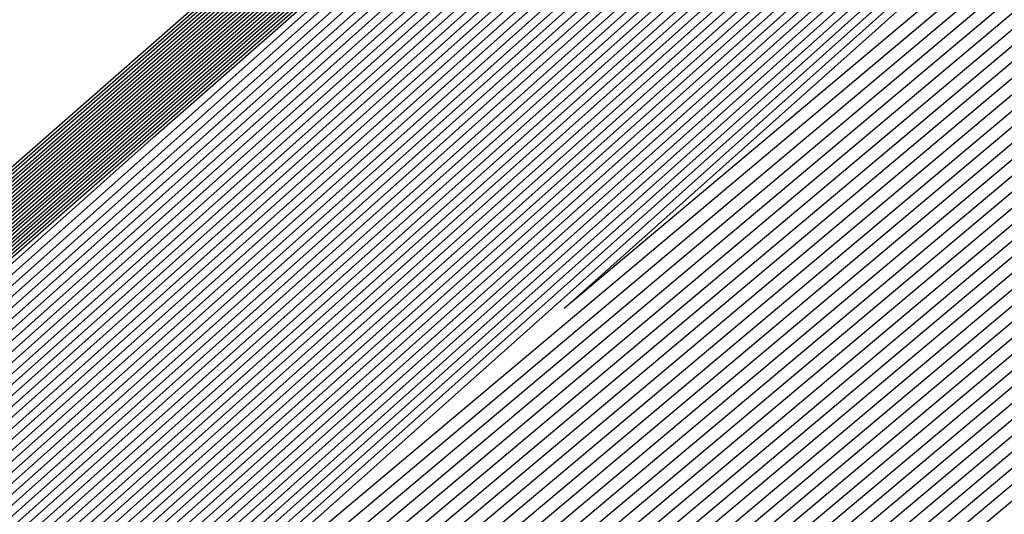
# Model space of a CAD drawing. Extents: x 3249832 to 3255657, y 13789405 to 13793316.
# Tile 731 of 1056: x 3253206.315 to 3253206.571, y 13791255.596 to 13791255.725. Entities that reach past the tile are written whole.
import ezdxf

# ---------------------------------------------------------------- set-up
doc = ezdxf.new("R2010")
doc.units = 0
doc.header["$LTSCALE"] = 100
doc.header["$MEASUREMENT"] = 0
for name, color, linetype in [('GRATIO_03231_CON', 1, 'CONTINUOUS'), ('GRATIO_0323_ICON', 1, 'CONTINUOUS'), ('TARGETS_EAST', 7, 'CONTINUOUS')]:
    doc.layers.add(name, color=color, linetype=linetype)

# ---------------------------------------------------------------- blocks, each defined once
blk = doc.blocks.new('Gratio_032316_contours')
at = {"layer": 'GRATIO_03231_CON', "color": 5, "linetype": 'Continuous', "flags": 128}
for points in [[(3253196.57706, 13791247.03615), (3253203.47105, 13791253.1938), (3253218.75951, 13791266.60126), (3253234.06971, 13791279.98413), (3253242.88772, 13791287.68662), (3253246.13462, 13791290.52731), (3253246.59031, 13791290.94338), (3253246.98083, 13791291.32532), (3253249.81702, 13791293.87697), (3253257.55589, 13791300.7555), (3253271.43068, 13791313.0323), (3253287.77957, 13791327.43574), (3253301.71695, 13791339.60837)], [(3253196.71057, 13791247.15254), (3253203.58621, 13791253.29381), (3253218.83398, 13791266.66558), (3253234.10345, 13791280.01283), (3253242.89801, 13791287.6948), (3253246.13636, 13791290.52784), (3253246.59102, 13791290.94258), (3253246.97413, 13791291.31721), (3253249.75622, 13791293.82018), (3253257.34746, 13791300.56749), (3253270.95757, 13791312.61009), (3253286.99457, 13791326.73875), (3253300.66608, 13791338.67918)], [(3253196.84408, 13791247.26894), (3253203.70137, 13791253.39382), (3253218.90845, 13791266.7299), (3253234.13718, 13791280.04153), (3253242.9083, 13791287.70297), (3253246.13809, 13791290.52836), (3253246.59174, 13791290.94178), (3253246.96742, 13791291.30911), (3253249.69542, 13791293.76339), (3253257.13903, 13791300.37948), (3253270.48445, 13791312.18788), (3253286.20957, 13791326.04177), (3253299.6152, 13791337.74998)], [(3253197.11109, 13791247.50174), (3253203.93169, 13791253.59384), (3253219.0574, 13791266.85855), (3253234.20465, 13791280.09892), (3253242.92888, 13791287.71932), (3253246.14156, 13791290.52941), (3253246.59316, 13791290.94019), (3253246.95401, 13791291.2929), (3253249.57383, 13791293.64981), (3253256.72217, 13791300.00346), (3253269.53822, 13791311.34346), (3253284.63958, 13791324.64781), (3253297.51345, 13791335.89159)], [(3253197.2446, 13791247.61813), (3253204.04685, 13791253.69384), (3253219.13187, 13791266.92287), (3253234.23839, 13791280.12762), (3253242.93918, 13791287.72749), (3253246.1433, 13791290.52994), (3253246.59388, 13791290.9394), (3253246.9473, 13791291.28479), (3253249.51303, 13791293.59302), (3253256.51374, 13791299.81545), (3253269.06511, 13791310.92125), (3253283.85458, 13791323.95083), (3253296.46257, 13791334.9624)], [(3253197.37811, 13791247.73453), (3253204.16201, 13791253.79385), (3253219.20635, 13791266.98719), (3253234.27212, 13791280.15631), (3253242.94947, 13791287.73567), (3253246.14503, 13791290.53046), (3253246.59459, 13791290.9386), (3253246.9406, 13791291.27669), (3253249.45223, 13791293.53623), (3253256.30531, 13791299.62744), (3253268.59199, 13791310.49904), (3253283.06958, 13791323.25385), (3253295.41169, 13791334.0332)], [(3253197.51162, 13791247.85093), (3253204.27717, 13791253.89386), (3253219.28082, 13791267.05151), (3253234.30586, 13791280.18501), (3253242.95976, 13791287.74384), (3253246.14676, 13791290.53099), (3253246.5953, 13791290.9378), (3253246.93389, 13791291.26859), (3253249.39143, 13791293.47944), (3253256.09688, 13791299.43942), (3253268.11888, 13791310.07683), (3253282.28459, 13791322.55687), (3253294.36082, 13791333.10401)], [(3253197.77863, 13791248.08372), (3253204.50749, 13791254.09388), (3253219.42977, 13791267.18016), (3253234.37333, 13791280.2424), (3253242.98034, 13791287.76019), (3253246.15023, 13791290.53204), (3253246.59673, 13791290.93621), (3253246.92048, 13791291.25238), (3253249.26983, 13791293.36586), (3253255.68002, 13791299.0634), (3253267.17265, 13791309.2324), (3253280.71459, 13791321.16291), (3253292.25906, 13791331.24562), (3253298.86322, 13791336.86351)], [(3253197.91214, 13791248.20012), (3253204.62265, 13791254.19388), (3253219.50424, 13791267.24448), (3253234.40706, 13791280.2711), (3253242.99064, 13791287.76837), (3253246.15197, 13791290.53257), (3253246.59744, 13791290.93542), (3253246.91378, 13791291.24427), (3253249.20903, 13791293.30907), (3253255.47159, 13791298.87539), (3253266.69953, 13791308.81019), (3253279.9296, 13791320.46593), (3253291.20819, 13791330.31643), (3253297.66843, 13791335.81202)], [(3253198.04565, 13791248.31651), (3253204.73781, 13791254.29389), (3253219.57872, 13791267.3088), (3253234.4408, 13791280.2998), (3253243.00093, 13791287.77654), (3253246.1537, 13791290.53309), (3253246.59816, 13791290.93462), (3253246.90707, 13791291.23617), (3253249.14823, 13791293.25228), (3253255.26316, 13791298.68738), (3253266.22642, 13791308.38798), (3253279.1446, 13791319.76895), (3253290.15731, 13791329.38723), (3253296.47364, 13791334.76054)], [(3253198.17916, 13791248.43291), (3253204.85297, 13791254.3939), (3253219.65319, 13791267.37312), (3253234.47453, 13791280.32849), (3253243.01122, 13791287.78471), (3253246.15544, 13791290.53362), (3253246.59887, 13791290.93382), (3253246.90036, 13791291.22806), (3253249.08743, 13791293.19549), (3253255.05473, 13791298.49937), (3253265.7533, 13791307.96577), (3253278.3596, 13791319.07197), (3253289.10643, 13791328.45804), (3253295.27885, 13791333.70905)], [(3253198.44617, 13791248.6657), (3253205.08329, 13791254.59392), (3253219.80214, 13791267.50177), (3253234.542, 13791280.38589), (3253243.0318, 13791287.80106), (3253246.15891, 13791290.53467), (3253246.6003, 13791290.93223), (3253246.88695, 13791291.21186), (3253248.96583, 13791293.08191), (3253254.63787, 13791298.12335), (3253264.80707, 13791307.12135), (3253276.7896, 13791317.678), (3253287.00468, 13791326.59965), (3253292.88927, 13791331.60608), (3253295.95133, 13791334.07094)], [(3253198.57968, 13791248.7821), (3253205.19845, 13791254.69392), (3253219.87661, 13791267.56609), (3253234.57574, 13791280.41459), (3253243.04209, 13791287.80924), (3253246.16064, 13791290.53519), (3253246.60101, 13791290.93144), (3253246.88025, 13791291.20375), (3253248.90503, 13791293.02512), (3253254.42944, 13791297.93534), (3253264.33396, 13791306.69914), (3253276.00461, 13791316.98102), (3253285.9538, 13791325.67045), (3253291.69448, 13791330.55459), (3253294.7416, 13791333.01142)], [(3253198.71319, 13791248.8985), (3253205.31361, 13791254.79393), (3253219.95108, 13791267.63041), (3253234.60947, 13791280.44328), (3253243.05239, 13791287.81741), (3253246.16237, 13791290.53572), (3253246.60172, 13791290.93064), (3253246.87354, 13791291.19565), (3253248.84423, 13791292.96834), (3253254.22101, 13791297.74733), (3253263.86084, 13791306.27693), (3253275.21961, 13791316.28404), (3253284.90293, 13791324.74126), (3253290.49969, 13791329.50311), (3253293.53187, 13791331.9519)], [(3253198.8467, 13791249.0149), (3253205.42877, 13791254.89394), (3253220.02556, 13791267.69473), (3253234.64321, 13791280.47198), (3253243.06268, 13791287.82558), (3253246.16411, 13791290.53624), (3253246.60244, 13791290.92984), (3253246.86684, 13791291.18754), (3253248.78343, 13791292.91155), (3253254.01258, 13791297.55932), (3253263.38773, 13791305.85472), (3253274.43461, 13791315.58706), (3253283.85205, 13791323.81207), (3253289.3049, 13791328.45162), (3253292.32214, 13791330.89237), (3253295.39879, 13791333.38715)], [(3253199.11371, 13791249.24769), (3253205.65909, 13791255.09396), (3253220.17451, 13791267.82338), (3253234.71068, 13791280.52937), (3253243.08326, 13791287.84193), (3253246.16758, 13791290.53729), (3253246.60386, 13791290.92825), (3253246.85342, 13791291.17133), (3253248.66183, 13791292.79797), (3253253.59572, 13791297.1833), (3253262.4415, 13791305.01029), (3253272.86462, 13791314.1931), (3253281.7503, 13791321.95368), (3253286.91532, 13791326.34865), (3253289.90268, 13791328.77333), (3253293.18693, 13791331.45768)], [(3253199.24722, 13791249.36409), (3253205.77425, 13791255.19397), (3253220.24898, 13791267.8877), (3253234.74441, 13791280.55807), (3253243.09355, 13791287.85011), (3253246.16931, 13791290.53782), (3253246.60458, 13791290.92746), (3253246.84672, 13791291.16323), (3253248.60103, 13791292.74118), (3253253.38729, 13791296.99529), (3253261.96839, 13791304.58808), (3253272.07962, 13791313.49612), (3253280.69942, 13791321.02448), (3253285.72053, 13791325.29717), (3253288.69295, 13791327.71381), (3253292.081, 13791330.49295), (3253297.61917, 13791335.1971)], [(3253199.38073, 13791249.48048), (3253205.88941, 13791255.29397), (3253220.32345, 13791267.95202), (3253234.77815, 13791280.58677), (3253243.10385, 13791287.85828), (3253246.17105, 13791290.53834), (3253246.60529, 13791290.92666), (3253246.84001, 13791291.15513), (3253248.54023, 13791292.68439), (3253253.17886, 13791296.80728), (3253261.49527, 13791304.16587), (3253271.29462, 13791312.79914), (3253279.64854, 13791320.09529), (3253284.52574, 13791324.24568), (3253287.48322, 13791326.65429), (3253290.97507, 13791329.52822), (3253296.71525, 13791334.41022)], [(3253199.51424, 13791249.59688), (3253206.00457, 13791255.39398), (3253220.39793, 13791268.01634), (3253234.81188, 13791280.61546), (3253243.11414, 13791287.86646), (3253246.17278, 13791290.53887), (3253246.606, 13791290.92586), (3253246.83331, 13791291.14702), (3253248.47943, 13791292.6276), (3253252.97044, 13791296.61927), (3253261.02215, 13791303.74366), (3253270.50962, 13791312.10216), (3253278.59767, 13791319.16609), (3253283.33095, 13791323.1942), (3253286.27349, 13791325.59476), (3253289.86914, 13791328.56348), (3253295.81132, 13791333.62334)], [(3253199.78125, 13791249.82967), (3253206.23489, 13791255.594), (3253220.54687, 13791268.14499), (3253234.87935, 13791280.67286), (3253243.13472, 13791287.8828), (3253246.17625, 13791290.53992), (3253246.60743, 13791290.92427), (3253246.8199, 13791291.13081), (3253248.35784, 13791292.51402), (3253252.55358, 13791296.24325), (3253260.07593, 13791302.89924), (3253268.93963, 13791310.70819), (3253276.49591, 13791317.3077), (3253280.94137, 13791321.09123), (3253283.85403, 13791323.47572), (3253287.65728, 13791326.63402), (3253294.00347, 13791332.04958)], [(3253199.91476, 13791249.94607), (3253206.35005, 13791255.69401), (3253220.62135, 13791268.20931), (3253234.91309, 13791280.70156), (3253243.14501, 13791287.89098), (3253246.17798, 13791290.54045), (3253246.60814, 13791290.92348), (3253246.81319, 13791291.12271), (3253248.29704, 13791292.45723), (3253252.34515, 13791296.05524), (3253259.60281, 13791302.47703), (3253268.15463, 13791310.01121), (3253275.44504, 13791316.37851), (3253279.74658, 13791320.03974), (3253282.6443, 13791322.4162), (3253286.55135, 13791325.66929), (3253293.09954, 13791331.2627), (3253300.79521, 13791337.86923)], [(3253200.04827, 13791250.06247), (3253206.46521, 13791255.79401), (3253220.69582, 13791268.27363), (3253234.94682, 13791280.73025), (3253243.15531, 13791287.89915), (3253246.17972, 13791290.54097), (3253246.60886, 13791290.92268), (3253246.80649, 13791291.1146), (3253248.23624, 13791292.40044), (3253252.13672, 13791295.86723), (3253259.1297, 13791302.05482), (3253267.36963, 13791309.31423), (3253274.39416, 13791315.44932), (3253278.55179, 13791318.98826), (3253281.43456, 13791321.35667), (3253285.44542, 13791324.70455), (3253292.19561, 13791330.47582), (3253300.12972, 13791337.29016)], [(3253200.18178, 13791250.17887), (3253206.58037, 13791255.89402), (3253220.77029, 13791268.33795), (3253234.98056, 13791280.75895), (3253243.1656, 13791287.90733), (3253246.18145, 13791290.5415), (3253246.60957, 13791290.92188), (3253246.79978, 13791291.1065), (3253248.17544, 13791292.34365), (3253251.92829, 13791295.67922), (3253258.65658, 13791301.63261), (3253266.58464, 13791308.61725), (3253273.34328, 13791314.52012), (3253277.357, 13791317.93677), (3253280.22483, 13791320.29715), (3253284.33949, 13791323.73982), (3253291.29169, 13791329.68894), (3253299.46423, 13791336.71108)], [(3253200.44879, 13791250.41166), (3253206.81069, 13791256.09404), (3253220.91924, 13791268.4666), (3253235.04803, 13791280.81634), (3253243.18618, 13791287.92368), (3253246.18492, 13791290.54255), (3253246.611, 13791290.92029), (3253246.78637, 13791291.09029), (3253248.05384, 13791292.23007), (3253251.51143, 13791295.3032), (3253257.71035, 13791300.78818), (3253265.01464, 13791307.22329), (3253271.24153, 13791312.66173), (3253274.96742, 13791315.8338), (3253277.80537, 13791318.17811), (3253282.12763, 13791321.81036), (3253289.48383, 13791328.11518), (3253298.13324, 13791335.55292)], [(3253200.5823, 13791250.52806), (3253206.92586, 13791256.19405), (3253220.99372, 13791268.53092), (3253235.08176, 13791280.84504), (3253243.19647, 13791287.93185), (3253246.18666, 13791290.54307), (3253246.61171, 13791290.9195), (3253246.77966, 13791291.08219), (3253247.99304, 13791292.17328), (3253251.303, 13791295.11519), (3253257.23724, 13791300.36597), (3253264.22964, 13791306.52631), (3253270.19065, 13791311.73254), (3253273.77263, 13791314.78231), (3253276.59564, 13791317.11859), (3253281.0217, 13791320.84562), (3253288.57991, 13791327.3283), (3253297.46775, 13791334.97385)], [(3253200.71581, 13791250.64445), (3253207.04102, 13791256.29406), (3253221.06819, 13791268.59524), (3253235.1155, 13791280.87374), (3253243.20676, 13791287.94002), (3253246.18839, 13791290.5436), (3253246.61242, 13791290.9187), (3253246.77296, 13791291.07408), (3253247.93224, 13791292.11649), (3253251.09457, 13791294.92718), (3253256.76412, 13791299.94376), (3253263.44465, 13791305.82933), (3253269.13978, 13791310.80334), (3253272.57784, 13791313.73083), (3253275.38591, 13791316.05906), (3253279.91577, 13791319.88089), (3253287.67598, 13791326.54142), (3253296.80226, 13791334.39477)], [(3253200.84932, 13791250.76085), (3253207.15618, 13791256.39406), (3253221.14266, 13791268.65956), (3253235.14923, 13791280.90243), (3253243.21706, 13791287.9482), (3253246.19012, 13791290.54412), (3253246.61314, 13791290.9179), (3253246.76625, 13791291.06598), (3253247.87144, 13791292.0597), (3253250.88614, 13791294.73917), (3253256.29101, 13791299.52155), (3253262.65965, 13791305.13235), (3253268.0889, 13791309.87415), (3253271.38305, 13791312.67934), (3253274.17618, 13791314.99954), (3253278.80984, 13791318.91616), (3253286.77206, 13791325.75454), (3253296.13677, 13791333.81569)], [(3253201.11633, 13791250.99365), (3253207.3865, 13791256.59408), (3253221.29161, 13791268.78821), (3253235.2167, 13791280.95983), (3253243.23764, 13791287.96455), (3253246.19359, 13791290.54517), (3253246.61456, 13791290.91631), (3253246.75284, 13791291.04977), (3253247.74984, 13791291.94612), (3253250.46928, 13791294.36315), (3253255.34478, 13791298.67713), (3253261.08965, 13791303.73839), (3253265.98715, 13791308.01576), (3253268.99347, 13791310.57637), (3253271.75672, 13791312.8805), (3253276.59798, 13791316.9867), (3253284.9642, 13791324.18078), (3253294.80578, 13791332.65754)], [(3253201.24984, 13791251.11004), (3253207.50166, 13791256.69409), (3253221.36608, 13791268.85253), (3253235.25044, 13791280.98852), (3253243.24793, 13791287.97272), (3253246.19533, 13791290.5457), (3253246.61528, 13791290.91552), (3253246.74613, 13791291.04167), (3253247.68904, 13791291.88933), (3253250.26085, 13791294.17514), (3253254.87166, 13791298.25492), (3253260.30466, 13791303.04141), (3253264.93627, 13791307.08657), (3253267.79868, 13791309.52489), (3253270.54699, 13791311.82097), (3253275.49205, 13791316.02196), (3253284.06028, 13791323.3939), (3253294.14029, 13791332.07846)], [(3253201.38335, 13791251.22644), (3253207.61682, 13791256.7941), (3253221.44056, 13791268.91685), (3253235.28417, 13791281.01722), (3253243.25822, 13791287.9809), (3253246.19706, 13791290.54622), (3253246.61599, 13791290.91472), (3253246.73943, 13791291.03356), (3253247.62824, 13791291.83254), (3253250.05242, 13791293.98713), (3253254.39855, 13791297.83271), (3253259.51966, 13791302.34443), (3253263.88539, 13791306.15737), (3253266.60389, 13791308.4734), (3253269.33726, 13791310.76145), (3253274.38613, 13791315.05723), (3253283.15635, 13791322.60702), (3253293.4748, 13791331.49938)], [(3253201.51686, 13791251.34284), (3253207.73198, 13791256.8941), (3253221.51503, 13791268.98117), (3253235.31791, 13791281.04592), (3253243.26852, 13791287.98907), (3253246.1988, 13791290.54675), (3253246.6167, 13791290.91393), (3253246.73272, 13791291.02546), (3253247.56744, 13791291.77576), (3253249.84399, 13791293.79912), (3253253.92543, 13791297.41049), (3253258.73466, 13791301.64744), (3253262.83452, 13791305.22818), (3253265.4091, 13791307.42192), (3253268.12753, 13791309.70193), (3253273.2802, 13791314.0925), (3253282.25242, 13791321.82014), (3253292.80931, 13791330.9203), (3253301.81088, 13791338.63068)], [(3253201.78387, 13791251.57563), (3253207.9623, 13791257.09412), (3253221.66398, 13791269.10982), (3253235.38538, 13791281.10331), (3253243.2891, 13791288.00542), (3253246.20227, 13791290.5478), (3253246.61813, 13791290.91233), (3253246.71931, 13791291.00925), (3253247.44584, 13791291.66218), (3253249.42713, 13791293.4231), (3253252.9792, 13791296.56607), (3253257.16467, 13791300.25348), (3253260.73276, 13791303.36979), (3253263.01952, 13791305.31895), (3253265.70807, 13791307.58288), (3253271.06834, 13791312.16303), (3253280.44457, 13791320.24638), (3253291.47832, 13791329.76215), (3253300.88547, 13791337.82513)], [(3253298.34373, 13791335.05235), (3253285.49373, 13791323.73782), (3253270.33006, 13791310.47357), (3253257.41034, 13791299.23211), (3253250.15702, 13791292.9882), (3253247.45165, 13791290.72536), (3253247.04061, 13791290.42937), (3253246.62378, 13791290.06555), (3253243.71512, 13791287.51757), (3253235.78213, 13791280.64867), (3253221.96904, 13791268.7601), (3253208.127, 13791256.90528), (3253201.78387, 13791251.57563)], [(3253201.91738, 13791251.69203), (3253208.07746, 13791257.19413), (3253221.73845, 13791269.17414), (3253235.41911, 13791281.13201), (3253243.29939, 13791288.01359), (3253246.204, 13791290.54832), (3253246.61884, 13791290.91154), (3253246.71261, 13791291.00114), (3253247.38504, 13791291.60539), (3253249.2187, 13791293.23509), (3253252.50609, 13791296.14386), (3253256.37967, 13791299.5565), (3253259.68189, 13791302.44059), (3253261.82473, 13791304.26746), (3253264.49834, 13791306.52336), (3253269.96241, 13791311.1983), (3253279.54064, 13791319.4595), (3253290.81283, 13791329.18307), (3253300.42277, 13791337.42236)], [(3253298.09121, 13791334.83452), (3253285.30424, 13791323.57548), (3253270.21493, 13791310.37629), (3253257.35856, 13791299.19), (3253250.14077, 13791292.97675), (3253247.44864, 13791290.72505), (3253247.03961, 13791290.4305), (3253246.62406, 13791290.06771), (3253243.72406, 13791287.52727), (3253235.81466, 13791280.67874), (3253222.0426, 13791268.82547), (3253208.24167, 13791257.00585), (3253201.91738, 13791251.69203)], [(3253202.05089, 13791251.80842), (3253208.19262, 13791257.29414), (3253221.81293, 13791269.23846), (3253235.45285, 13791281.16071), (3253243.30968, 13791288.02177), (3253246.20573, 13791290.54885), (3253246.61956, 13791290.91074), (3253246.7059, 13791290.99304), (3253247.32424, 13791291.5486), (3253249.01027, 13791293.04708), (3253252.03297, 13791295.72165), (3253255.59467, 13791298.85952), (3253258.63101, 13791301.5114), (3253260.62994, 13791303.21597), (3253263.28861, 13791305.46384), (3253268.85648, 13791310.23357), (3253278.63672, 13791318.67262), (3253290.14734, 13791328.60399), (3253299.96006, 13791337.01958)], [(3253297.83869, 13791334.61668), (3253285.11475, 13791323.41314), (3253270.09981, 13791310.27902), (3253257.30679, 13791299.14788), (3253250.12455, 13791292.96527), (3253247.44567, 13791290.72468), (3253247.03867, 13791290.43158), (3253246.62439, 13791290.06982), (3253243.73305, 13791287.53693), (3253235.8472, 13791280.70879), (3253222.11616, 13791268.89083), (3253208.35634, 13791257.10642), (3253202.05089, 13791251.80842)], [(3253222.18973, 13791268.9562), (3253208.47101, 13791257.20698), (3253202.18439, 13791251.92482), (3253202.18439, 13791251.92482), (3253208.30778, 13791257.39414), (3253221.8874, 13791269.30278)], [(3253222.33685, 13791269.08692), (3253208.70035, 13791257.40813), (3253202.45141, 13791252.15761), (3253202.45141, 13791252.15761), (3253208.5381, 13791257.59416), (3253222.03635, 13791269.43142)], [(3253222.41042, 13791269.15229), (3253208.81502, 13791257.50869), (3253202.58492, 13791252.27401), (3253202.58492, 13791252.27401), (3253208.65326, 13791257.69417), (3253222.11082, 13791269.49575)], [(3253222.48398, 13791269.21765), (3253208.92969, 13791257.60926), (3253202.71843, 13791252.39041), (3253202.71843, 13791252.39041), (3253208.76842, 13791257.79418), (3253222.18529, 13791269.56007)], [(3253222.55754, 13791269.28301), (3253209.04436, 13791257.70983), (3253202.85194, 13791252.50681), (3253202.85193, 13791252.50681), (3253208.88358, 13791257.89419), (3253222.25977, 13791269.62439)], [(3253222.70467, 13791269.41374), (3253209.2737, 13791257.91097), (3253203.11895, 13791252.7396), (3253203.11895, 13791252.7396), (3253209.1139, 13791258.0942), (3253222.40871, 13791269.75304)], [(3253222.77823, 13791269.4791), (3253209.38837, 13791258.01154), (3253203.25246, 13791252.856), (3253203.25246, 13791252.856), (3253209.22906, 13791258.19421), (3253222.48319, 13791269.81736)], [(3253222.8518, 13791269.54447), (3253209.50304, 13791258.11211), (3253203.38597, 13791252.97239), (3253203.38597, 13791252.97239), (3253209.34422, 13791258.29422), (3253222.55766, 13791269.88168)], [(3253222.92536, 13791269.60983), (3253209.61771, 13791258.21268), (3253203.51947, 13791253.08879), (3253203.51947, 13791253.08879), (3253209.45938, 13791258.39423), (3253222.63214, 13791269.946)], [(3253294.55593, 13791331.78482), (3253282.65133, 13791321.30274), (3253268.6032, 13791309.01445), (3253256.6338, 13791298.60027), (3253249.91373, 13791292.81609), (3253247.40711, 13791290.71997), (3253247.02638, 13791290.44557), (3253246.62867, 13791290.09727), (3253243.8498, 13791287.66252), (3253236.27025, 13791281.09954), (3253223.07249, 13791269.74056), (3253209.84706, 13791258.41382), (3253203.78649, 13791253.32159), (3253203.78649, 13791253.32159), (3253209.68971, 13791258.59423), (3253222.78114, 13791270.07458), (3253235.89161, 13791281.53353), (3253243.79641, 13791288.43297), (3253249.04881, 13791292.99861), (3253256.14655, 13791299.14707), (3253268.13516, 13791309.52901), (3253282.25127, 13791321.73092), (3253294.2793, 13791332.07331)], [(3253294.30341, 13791331.56698), (3253282.46184, 13791321.1404), (3253268.48808, 13791308.91717), (3253256.58203, 13791298.55815), (3253249.89752, 13791292.80461), (3253247.40414, 13791290.71961), (3253247.02543, 13791290.44664), (3253246.629, 13791290.09938), (3253243.85878, 13791287.67218), (3253236.30279, 13791281.1296), (3253223.14605, 13791269.80592), (3253209.96173, 13791258.51439), (3253203.92, 13791253.43798), (3253203.92, 13791253.43798), (3253209.80487, 13791258.69424), (3253222.85565, 13791270.13885), (3253235.92547, 13791281.56208), (3253243.80512, 13791288.43921), (3253249.03601, 13791292.98573), (3253256.09723, 13791299.1022), (3253268.02248, 13791309.42905), (3253282.06389, 13791321.56632), (3253294.02824, 13791331.85395)], [(3253294.05089, 13791331.34915), (3253282.27235, 13791320.97806), (3253268.37296, 13791308.8199), (3253256.53026, 13791298.51602), (3253249.8813, 13791292.79314), (3253247.40117, 13791290.71925), (3253247.02448, 13791290.44772), (3253246.62933, 13791290.10149), (3253243.86776, 13791287.68184), (3253236.33533, 13791281.15966), (3253223.21961, 13791269.87129), (3253210.0764, 13791258.61496), (3253204.05351, 13791253.55438), (3253204.05351, 13791253.55438), (3253209.92004, 13791258.79424), (3253222.93017, 13791270.20313), (3253235.95934, 13791281.59062), (3253243.81382, 13791288.44544), (3253249.02321, 13791292.97286), (3253256.04791, 13791299.05733), (3253267.90979, 13791309.32909), (3253281.87651, 13791321.40172), (3253293.77719, 13791331.63458)], [(3253293.79837, 13791331.13131), (3253282.08285, 13791320.81572), (3253268.25784, 13791308.72262), (3253256.47849, 13791298.4739), (3253249.86508, 13791292.78166), (3253247.39821, 13791290.71889), (3253247.02354, 13791290.4488), (3253246.62966, 13791290.1036), (3253243.87675, 13791287.6915), (3253236.36787, 13791281.18972), (3253223.29318, 13791269.93665), (3253210.19107, 13791258.71553), (3253204.18702, 13791253.67078), (3253204.18701, 13791253.67078), (3253210.0352, 13791258.89424), (3253223.00468, 13791270.26741), (3253235.9932, 13791281.61917), (3253243.82253, 13791288.45167), (3253249.01041, 13791292.95999), (3253255.9986, 13791299.01245), (3253267.79711, 13791309.22914), (3253281.68913, 13791321.23712), (3253293.52613, 13791331.41522)], [(3253281.70387, 13791320.49104), (3253268.02759, 13791308.52807), (3253256.37495, 13791298.38965), (3253249.83265, 13791292.75871), (3253247.39227, 13791290.71816), (3253247.02165, 13791290.45095), (3253246.63032, 13791290.10782), (3253243.89471, 13791287.71083), (3253236.43295, 13791281.24983), (3253223.4403, 13791270.06738), (3253210.42041, 13791258.91666), (3253204.45403, 13791253.90357), (3253204.45403, 13791253.90357), (3253210.2655, 13791259.09429), (3253223.15342, 13791270.39627), (3253236.05998, 13791281.67732), (3253243.49467, 13791288.16911), (3253246.23629, 13791290.55891), (3253246.63094, 13791290.89792), (3253246.97688, 13791291.19282), (3253249.38096, 13791293.27243), (3253255.90221, 13791298.92109), (3253267.57241, 13791309.02875), (3253281.31446, 13791320.90786)], [(3253281.51437, 13791320.3287), (3253267.91246, 13791308.4308), (3253256.32319, 13791298.34753), (3253249.81643, 13791292.74723), (3253247.38931, 13791290.7178), (3253247.0207, 13791290.45203), (3253246.63065, 13791290.10993), (3253243.90369, 13791287.72049), (3253236.4655, 13791281.27989), (3253223.51387, 13791270.13274), (3253210.53508, 13791259.01723), (3253204.58754, 13791254.01997), (3253204.58754, 13791254.01997), (3253210.38066, 13791259.1943), (3253223.22789, 13791270.4606), (3253236.0937, 13791281.70603), (3253243.50493, 13791288.17732), (3253246.23793, 13791290.55953), (3253246.63143, 13791290.89735), (3253246.97568, 13791291.19044), (3253249.36691, 13791293.25849), (3253255.85289, 13791298.87622), (3253267.45972, 13791308.92879), (3253281.12708, 13791320.74326)], [(3253281.32488, 13791320.16636), (3253267.79734, 13791308.33352), (3253256.27142, 13791298.30541), (3253249.80022, 13791292.73576), (3253247.38634, 13791290.71744), (3253247.01976, 13791290.4531), (3253246.63098, 13791290.11204), (3253243.91267, 13791287.73015), (3253236.49804, 13791281.30995), (3253223.58743, 13791270.1981), (3253210.64975, 13791259.1178), (3253204.72105, 13791254.13636), (3253204.72105, 13791254.13637), (3253210.49582, 13791259.2943), (3253223.30236, 13791270.52492), (3253236.12742, 13791281.73474), (3253243.51518, 13791288.18552), (3253246.23956, 13791290.56015), (3253246.63193, 13791290.89678), (3253246.97448, 13791291.18805), (3253249.35287, 13791293.24455), (3253255.80356, 13791298.83135), (3253267.34704, 13791308.82884), (3253280.9397, 13791320.57865)], [(3253281.13539, 13791320.00402), (3253267.68222, 13791308.23625), (3253256.21965, 13791298.26328), (3253249.784, 13791292.72428), (3253247.38337, 13791290.71708), (3253247.01881, 13791290.45418), (3253246.63131, 13791290.11416), (3253243.92165, 13791287.73981), (3253236.53058, 13791281.34001), (3253223.66099, 13791270.26347), (3253210.76442, 13791259.21837), (3253204.85455, 13791254.25276), (3253204.85455, 13791254.25276), (3253210.61098, 13791259.39431), (3253223.37683, 13791270.58925), (3253236.16114, 13791281.76345), (3253243.52543, 13791288.19373), (3253246.2412, 13791290.56077), (3253246.63242, 13791290.89621), (3253246.97329, 13791291.18567), (3253249.33882, 13791293.23061), (3253255.75424, 13791298.78648), (3253267.23435, 13791308.72888), (3253280.75231, 13791320.41405)], [(3253267.45197, 13791308.0417), (3253256.11611, 13791298.17904), (3253249.75157, 13791292.70133), (3253247.37744, 13791290.71635), (3253247.01692, 13791290.45633), (3253246.63197, 13791290.11838), (3253243.93961, 13791287.75913), (3253236.59567, 13791281.40012), (3253223.80812, 13791270.3942), (3253210.99376, 13791259.41951), (3253205.12157, 13791254.48556), (3253205.12157, 13791254.48556), (3253210.84129, 13791259.59433), (3253223.52577, 13791270.7179), (3253236.22858, 13791281.82086), (3253243.54593, 13791288.21014), (3253246.24446, 13791290.562), (3253246.6334, 13791290.89508), (3253246.97089, 13791291.1809), (3253249.31072, 13791293.20273), (3253255.65559, 13791298.69674), (3253267.00898, 13791308.52897)], [(3253267.33685, 13791307.94442), (3253256.06434, 13791298.13691), (3253249.73535, 13791292.68985), (3253247.37447, 13791290.71599), (3253247.01598, 13791290.45741), (3253246.6323, 13791290.12049), (3253243.9486, 13791287.76879), (3253236.62821, 13791281.43018), (3253223.88168, 13791270.45956), (3253211.10843, 13791259.52008), (3253205.25508, 13791254.60195), (3253205.25508, 13791254.60195), (3253210.95645, 13791259.69434), (3253223.60023, 13791270.78223), (3253236.2623, 13791281.84957), (3253243.55619, 13791288.21834), (3253246.2461, 13791290.56262), (3253246.63389, 13791290.89451), (3253246.96969, 13791291.17852), (3253249.29667, 13791293.18879), (3253255.60626, 13791298.65187), (3253266.8963, 13791308.42902)], [(3253267.22172, 13791307.84715), (3253256.01257, 13791298.09479), (3253249.71913, 13791292.67838), (3253247.37151, 13791290.71563), (3253247.01503, 13791290.45848), (3253246.63263, 13791290.1226), (3253243.95758, 13791287.77846), (3253236.66075, 13791281.46024), (3253223.95525, 13791270.52492), (3253211.2231, 13791259.62065), (3253205.38858, 13791254.71835), (3253205.38859, 13791254.71835), (3253211.07161, 13791259.79435), (3253223.6747, 13791270.84655), (3253236.29602, 13791281.87828), (3253243.56644, 13791288.22655), (3253246.24773, 13791290.56324), (3253246.63439, 13791290.89394), (3253246.9685, 13791291.17613), (3253249.28262, 13791293.17485), (3253255.55694, 13791298.607), (3253266.78361, 13791308.32906)], [(3253267.1066, 13791307.74987), (3253255.96081, 13791298.05266), (3253249.70292, 13791292.6669), (3253247.36854, 13791290.71526), (3253247.01409, 13791290.45956), (3253246.63296, 13791290.12471), (3253243.96656, 13791287.78812), (3253236.69329, 13791281.49029), (3253224.02881, 13791270.59029), (3253211.33777, 13791259.72122), (3253205.52209, 13791254.83475), (3253205.52209, 13791254.83475), (3253211.18677, 13791259.89435), (3253223.74917, 13791270.91088), (3253236.32974, 13791281.90699), (3253243.57669, 13791288.23475), (3253246.24937, 13791290.56386), (3253246.63488, 13791290.89337), (3253246.9673, 13791291.17375), (3253249.26858, 13791293.16091), (3253255.50762, 13791298.56213), (3253266.67093, 13791308.22911)], [(3253266.87636, 13791307.55532), (3253255.85727, 13791297.96842), (3253249.67048, 13791292.64395), (3253247.36261, 13791290.71454), (3253247.01219, 13791290.46171), (3253246.63362, 13791290.12893), (3253243.98452, 13791287.80744), (3253236.75838, 13791281.55041), (3253224.17594, 13791270.72101), (3253211.56711, 13791259.92236), (3253205.78911, 13791255.06754), (3253205.78911, 13791255.06754), (3253211.41709, 13791260.09437), (3253223.89811, 13791271.03953), (3253236.39717, 13791281.9644), (3253243.59719, 13791288.25117), (3253246.25263, 13791290.56509), (3253246.63586, 13791290.89224), (3253246.96491, 13791291.16898), (3253249.24048, 13791293.13303), (3253255.40897, 13791298.4724), (3253266.44556, 13791308.0292)], [(3253266.76123, 13791307.45805), (3253255.8055, 13791297.92629), (3253249.65427, 13791292.63247), (3253247.35964, 13791290.71418), (3253247.01125, 13791290.46279), (3253246.63395, 13791290.13104), (3253243.9935, 13791287.8171), (3253236.79092, 13791281.58047), (3253224.2495, 13791270.78638), (3253211.68179, 13791260.02293), (3253205.92262, 13791255.18394), (3253205.92262, 13791255.18394), (3253211.53225, 13791260.19438), (3253223.97258, 13791271.10386), (3253236.43089, 13791281.99311), (3253243.60744, 13791288.25937), (3253246.25427, 13791290.56571), (3253246.63635, 13791290.89167), (3253246.96371, 13791291.1666), (3253249.22643, 13791293.11909), (3253255.35964, 13791298.42753), (3253266.33287, 13791307.92924)], [(3253266.64611, 13791307.36077), (3253255.75373, 13791297.88417), (3253249.63805, 13791292.621), (3253247.35667, 13791290.71382), (3253247.0103, 13791290.46387), (3253246.63428, 13791290.13316), (3253244.00248, 13791287.82676), (3253236.82346, 13791281.61053), (3253224.32306, 13791270.85174), (3253211.79646, 13791260.1235), (3253206.05613, 13791255.30034), (3253206.05613, 13791255.30033), (3253211.64741, 13791260.29439), (3253224.04705, 13791271.16818), (3253236.46461, 13791282.02182), (3253243.6177, 13791288.26758), (3253246.2559, 13791290.56633), (3253246.63684, 13791290.8911), (3253246.96251, 13791291.16422), (3253249.21238, 13791293.10515), (3253255.31032, 13791298.38266), (3253266.22019, 13791307.82929)], [(3253266.53099, 13791307.2635), (3253255.70196, 13791297.84205), (3253249.62183, 13791292.60952), (3253247.35371, 13791290.71345), (3253247.00936, 13791290.46494), (3253246.63461, 13791290.13527), (3253244.01147, 13791287.83642), (3253236.856, 13791281.64058), (3253224.39663, 13791270.9171), (3253211.91113, 13791260.22407), (3253206.18963, 13791255.41673), (3253206.18963, 13791255.41673), (3253211.76257, 13791260.3944), (3253224.12152, 13791271.23251), (3253236.49833, 13791282.05053), (3253243.62795, 13791288.27578), (3253246.25754, 13791290.56695), (3253246.63734, 13791290.89054), (3253246.96131, 13791291.16183), (3253249.19833, 13791293.09121), (3253255.26099, 13791298.33779), (3253266.1075, 13791307.72933)], [(3253266.30074, 13791307.06895), (3253255.59843, 13791297.7578), (3253249.5894, 13791292.58657), (3253247.34778, 13791290.71273), (3253247.00747, 13791290.4671), (3253246.63526, 13791290.13949), (3253244.02943, 13791287.85574), (3253236.92109, 13791281.7007), (3253224.54375, 13791271.04783), (3253212.14047, 13791260.42521), (3253206.45665, 13791255.64953), (3253206.45665, 13791255.64953), (3253211.99289, 13791260.59441), (3253224.27046, 13791271.36115), (3253236.56577, 13791282.10794), (3253243.64845, 13791288.29219), (3253246.2608, 13791290.56818), (3253246.63832, 13791290.8894), (3253246.95892, 13791291.15707), (3253249.17024, 13791293.06333), (3253255.16235, 13791298.24805), (3253265.88213, 13791307.52942)]]:
    blk.add_lwpolyline(points, dxfattribs=at)
at = {"layer": 'GRATIO_0323_ICON', "color": 7, "linetype": 'Continuous', "flags": 128}
for points in [[(3253196.97758, 13791247.38534), (3253203.81653, 13791253.49383), (3253218.98293, 13791266.79423), (3253234.17092, 13791280.07022), (3253242.91859, 13791287.71115), (3253246.13983, 13791290.52889), (3253246.59245, 13791290.94099), (3253246.96072, 13791291.301), (3253249.63462, 13791293.7066), (3253256.9306, 13791300.19147), (3253270.01134, 13791311.76567), (3253285.42458, 13791325.34479), (3253298.56432, 13791336.82079)], [(3253197.64512, 13791247.96732), (3253204.39233, 13791253.99387), (3253219.3553, 13791267.11584), (3253234.33959, 13791280.21371), (3253242.97005, 13791287.75202), (3253246.1485, 13791290.53152), (3253246.59602, 13791290.93701), (3253246.92719, 13791291.26048), (3253249.33063, 13791293.42265), (3253255.88845, 13791299.25141), (3253267.64576, 13791309.65462), (3253281.49959, 13791321.85989), (3253293.30994, 13791332.17482)], [(3253198.31266, 13791248.54931), (3253204.96813, 13791254.49391), (3253219.72766, 13791267.43745), (3253234.50827, 13791280.35719), (3253243.02151, 13791287.79289), (3253246.15717, 13791290.53414), (3253246.59958, 13791290.93303), (3253246.89366, 13791291.21996), (3253249.02663, 13791293.1387), (3253254.8463, 13791298.31136), (3253265.28019, 13791307.54356), (3253277.5746, 13791318.37498), (3253288.05556, 13791327.52884), (3253294.08406, 13791332.65756)], [(3253198.9802, 13791249.13129), (3253205.54393, 13791254.99395), (3253220.10003, 13791267.75905), (3253234.67694, 13791280.50068), (3253243.07297, 13791287.83376), (3253246.16584, 13791290.53677), (3253246.60315, 13791290.92905), (3253246.86013, 13791291.17944), (3253248.72263, 13791292.85476), (3253253.80415, 13791297.37131), (3253262.91461, 13791305.43251), (3253273.64961, 13791314.89008), (3253282.80117, 13791322.88287), (3253288.11011, 13791327.40014), (3253291.11241, 13791329.83285), (3253294.29286, 13791332.42241)], [(3253199.64774, 13791249.71328), (3253206.11974, 13791255.49399), (3253220.4724, 13791268.08067), (3253234.84562, 13791280.64416), (3253243.12443, 13791287.87463), (3253246.17452, 13791290.53939), (3253246.60672, 13791290.92507), (3253246.8266, 13791291.13892), (3253248.41864, 13791292.57081), (3253252.76201, 13791296.43126), (3253260.54904, 13791303.32145), (3253269.72463, 13791311.40518), (3253277.54679, 13791318.2369), (3253282.13616, 13791322.14271), (3253285.06376, 13791324.53524), (3253288.76321, 13791327.59875), (3253294.90739, 13791332.83646)], [(3253200.31528, 13791250.29526), (3253206.69554, 13791255.99403), (3253220.84477, 13791268.40227), (3253235.01429, 13791280.78765), (3253243.17589, 13791287.9155), (3253246.18319, 13791290.54202), (3253246.61028, 13791290.92109), (3253246.79307, 13791291.0984), (3253248.11464, 13791292.28686), (3253251.71986, 13791295.49121), (3253258.18347, 13791301.21039), (3253265.79964, 13791307.92027), (3253272.29241, 13791313.59093), (3253276.16221, 13791316.88528), (3253279.0151, 13791319.23763), (3253283.23356, 13791322.77509), (3253290.38776, 13791328.90206), (3253298.79874, 13791336.132)], [(3253200.98282, 13791250.87725), (3253207.27134, 13791256.49407), (3253221.21714, 13791268.72389), (3253235.18297, 13791280.93113), (3253243.22735, 13791287.95637), (3253246.19186, 13791290.54465), (3253246.61385, 13791290.91711), (3253246.75955, 13791291.05787), (3253247.81064, 13791292.00291), (3253250.67771, 13791294.55116), (3253255.81789, 13791299.09934), (3253261.87465, 13791304.43537), (3253267.03802, 13791308.94496), (3253270.18826, 13791311.62786), (3253272.96645, 13791313.94002), (3253277.70391, 13791317.95143), (3253285.86813, 13791324.96766), (3253295.47128, 13791333.23661)], [(3253201.65036, 13791251.45923), (3253207.84714, 13791256.99411), (3253221.5895, 13791269.04549), (3253235.35164, 13791281.07462), (3253243.27881, 13791287.99724), (3253246.20053, 13791290.54727), (3253246.61742, 13791290.91313), (3253246.72602, 13791291.01735), (3253247.50664, 13791291.71897), (3253249.63556, 13791293.61111), (3253253.45232, 13791296.98828), (3253257.94966, 13791300.95046), (3253261.78364, 13791304.29898), (3253264.21431, 13791306.37043), (3253266.9178, 13791308.64241), (3253272.17427, 13791313.12777), (3253281.3485, 13791321.03326), (3253292.14381, 13791330.34122), (3253301.34818, 13791338.22791)], [(3253222.26329, 13791269.02156), (3253208.58568, 13791257.30755), (3253202.3179, 13791252.04122), (3253202.3179, 13791252.04122), (3253208.42294, 13791257.49415), (3253221.96187, 13791269.36711)], [(3253222.63111, 13791269.34838), (3253209.15903, 13791257.8104), (3253202.98544, 13791252.6232), (3253202.98544, 13791252.6232), (3253208.99874, 13791257.99419), (3253222.33424, 13791269.68871)], [(3253294.80845, 13791332.00265), (3253282.84083, 13791321.46507), (3253268.71833, 13791309.11172), (3253256.68557, 13791298.6424), (3253249.92995, 13791292.82756), (3253247.41007, 13791290.72034), (3253247.02732, 13791290.44449), (3253246.62834, 13791290.09516), (3253243.84082, 13791287.65286), (3253236.2377, 13791281.06949), (3253222.99892, 13791269.67519), (3253209.73238, 13791258.31325), (3253203.65298, 13791253.20519), (3253203.65298, 13791253.20519), (3253209.57454, 13791258.49423), (3253222.70663, 13791270.0103), (3253235.85774, 13791281.50498), (3253243.7877, 13791288.42674), (3253249.0616, 13791293.01148), (3253256.19586, 13791299.19195), (3253268.24784, 13791309.62896), (3253282.43865, 13791321.89552), (3253294.53035, 13791332.29267)], [(3253281.89336, 13791320.65338), (3253268.14271, 13791308.62535), (3253256.42672, 13791298.43178), (3253249.84887, 13791292.77018), (3253247.39524, 13791290.71852), (3253247.02259, 13791290.44987), (3253246.62999, 13791290.10571), (3253243.88573, 13791287.70117), (3253236.40041, 13791281.21978), (3253223.36674, 13791270.00201), (3253210.30574, 13791258.8161), (3253204.32052, 13791253.78717), (3253204.32052, 13791253.78717), (3253210.15034, 13791258.99428), (3253223.07895, 13791270.33195), (3253236.02626, 13791281.64861), (3253243.48442, 13791288.1609), (3253246.23466, 13791290.5583), (3253246.63045, 13791290.89848), (3253246.97808, 13791291.1952), (3253249.39501, 13791293.28637), (3253255.95153, 13791298.96595), (3253267.68509, 13791309.1287), (3253281.50184, 13791321.07246)], [(3253280.94589, 13791319.84168), (3253267.5671, 13791308.13897), (3253256.16788, 13791298.22116), (3253249.76778, 13791292.7128), (3253247.38041, 13791290.71671), (3253247.01787, 13791290.45526), (3253246.63164, 13791290.11627), (3253243.93063, 13791287.74947), (3253236.56312, 13791281.37006), (3253223.73456, 13791270.32883), (3253210.87909, 13791259.31894), (3253204.98806, 13791254.36916), (3253204.98806, 13791254.36916), (3253210.72614, 13791259.49432), (3253223.4513, 13791270.65358), (3253236.19486, 13791281.79216), (3253243.53568, 13791288.20193), (3253246.24283, 13791290.56139), (3253246.63291, 13791290.89565), (3253246.97209, 13791291.18328), (3253249.32477, 13791293.21667), (3253255.70491, 13791298.74161), (3253267.12167, 13791308.62893), (3253280.56493, 13791320.24945)], [(3253266.99148, 13791307.6526), (3253255.90904, 13791298.01054), (3253249.6867, 13791292.65542), (3253247.36557, 13791290.7149), (3253247.01314, 13791290.46064), (3253246.63329, 13791290.12682), (3253243.97554, 13791287.79778), (3253236.72583, 13791281.52035), (3253224.10237, 13791270.65565), (3253211.45244, 13791259.82179), (3253205.6556, 13791254.95114), (3253205.6556, 13791254.95114), (3253211.30193, 13791259.99436), (3253223.82364, 13791270.9752), (3253236.36345, 13791281.93569), (3253243.58694, 13791288.24296), (3253246.251, 13791290.56448), (3253246.63537, 13791290.89281), (3253246.9661, 13791291.17137), (3253249.25453, 13791293.14697), (3253255.45829, 13791298.51727), (3253266.55824, 13791308.12915)], [(3253266.41586, 13791307.16622), (3253255.65019, 13791297.79992), (3253249.60562, 13791292.59805), (3253247.35074, 13791290.71309), (3253247.00841, 13791290.46602), (3253246.63494, 13791290.13738), (3253244.02045, 13791287.84608), (3253236.88854, 13791281.67064), (3253224.47019, 13791270.98247), (3253212.0258, 13791260.32464), (3253206.32314, 13791255.53313), (3253206.32314, 13791255.53313), (3253211.87773, 13791260.49441), (3253224.19599, 13791271.29683), (3253236.53205, 13791282.07923), (3253243.6382, 13791288.28399), (3253246.25917, 13791290.56757), (3253246.63783, 13791290.88997), (3253246.96012, 13791291.15945), (3253249.18429, 13791293.07727), (3253255.21167, 13791298.29292), (3253265.99481, 13791307.62938)]]:
    blk.add_lwpolyline(points, dxfattribs=at)

msp = doc.modelspace()

# ---------------------------------------------------------------- block references
at = {"layer": 'TARGETS_EAST'}
msp.add_blockref('Gratio_032316_contours', (0, 0), dxfattribs=at)

doc.saveas('drawing.dxf')
